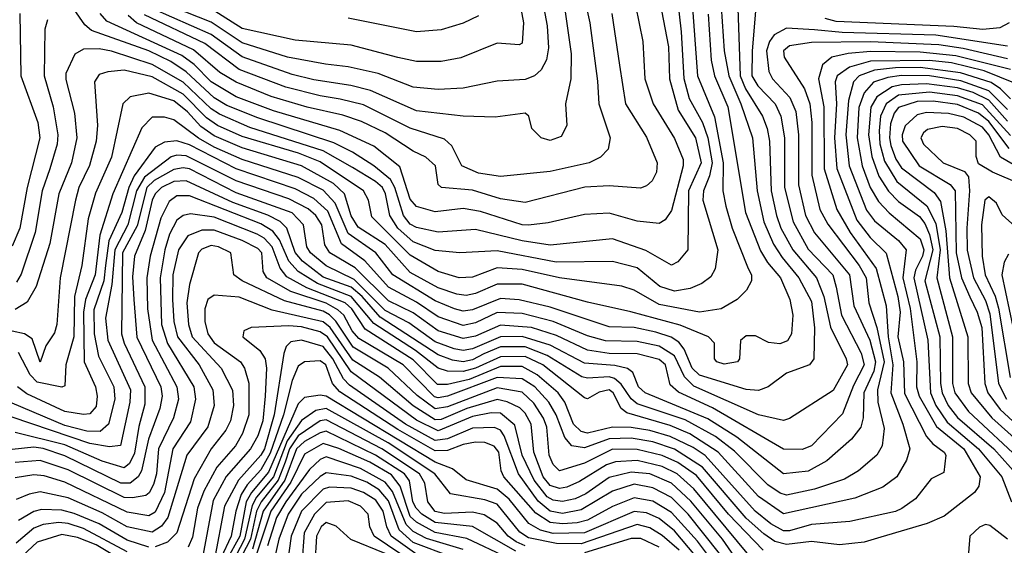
# Model space of a CAD drawing. Extents: x 501367 to 657802, y 482273 to 547541.
# Tile 344 of 656: x 598559 to 601725, y 514115 to 515805. Entities that reach past the tile are written whole.
import ezdxf

# ---------------------------------------------------------------- set-up
doc = ezdxf.new("R2010")
doc.units = 0

msp = doc.modelspace()

# ---------------------------------------------------------------- linework, layer by layer
at = {"layer": '0CON20XD'}
for points in [[(600504.3, 516025), (600563, 515735), (600569.3, 515615), (600596.6, 515535), (600665, 515423.2), (600692.3, 515355), (600692.4, 515335), (600655, 515191.2), (600635, 515161.5), (600615, 515149.7), (600545, 515157.5), (600455, 515183.5), (600375, 515178.4), (600258.1, 515151.9), (600195, 515144.6), (600175, 515145.8), (600041.3, 515188.7), (599985, 515197.6), (599895, 515187.4), (599835, 515204.8), (599815, 515227.5), (599781.8, 515331.8), (599697.9, 515397.9), (599589.2, 515449.2), (599375, 515512.4), (599255, 515557.3), (599175, 515605.1), (599120.5, 515660.5), (599080.2, 515690.2), (598839.9, 515799.9), (598818.1, 515825)], [(600350.6, 515985), (600392.6, 515795), (600417.5, 515607.5), (600421, 515535), (600457.8, 515425), (600451.1, 515388.9), (600426.5, 515363.5), (600390, 515345), (600265, 515316.8), (600105, 515300.7), (600035, 515312), (599981.2, 515335), (599949.3, 515399.3), (599925, 515420.7), (599815, 515456.7), (599665, 515531.7), (599589.9, 515549.9), (599525, 515559.9), (599415, 515588), (599265, 515644.9), (599155, 515728.9), (598960.3, 515820.3)], [(600662.3, 515975), (600685.9, 515765.9), (600695, 515615.8), (600711.8, 515551.8), (600754.6, 515474.6), (600771.6, 515425), (600785.4, 515345), (600776.9, 515303.1), (600757.8, 515255), (600755.5, 515225), (600803.9, 515065), (600796, 515004), (600782.1, 514977.9), (600753.1, 514956.9), (600715, 514940.8), (600665, 514932.5), (600617.1, 514947.1), (600545, 515007), (600465, 515027.8), (600284.4, 515025.6), (600095, 515062.1), (599975, 515055.2), (599895, 515063.3), (599825, 515090.5), (599775, 515134.6), (599749.3, 515175), (599735.5, 515245), (599725.4, 515265), (599703, 515285), (599629.3, 515329.3), (599535, 515383.5), (599298.9, 515458.9), (599201.4, 515501.4), (599175, 515518.1), (599085, 515604), (598985, 515661.3), (598855, 515704.1), (598815, 515711.2), (598765, 515710), (598736.2, 515693.8), (598707.7, 515632.3), (598707.3, 515612.7), (598735.9, 515505), (598743, 515425), (598725.5, 515345), (598685.6, 515245.6), (598656, 515086)], [(600595.9, 515975), (600645, 515718), (600649, 515615), (600676.3, 515513.6), (600732, 515425), (600750, 515345), (600710.2, 515255), (600707.5, 515065), (600675, 515026.2), (600655, 515016.2), (600573.1, 515063.1), (600465, 515100.8), (600265, 515080.5), (600175, 515093.9), (600025, 515130.3), (599905, 515122.3), (599835, 515137.4), (599815, 515147.6), (599793.3, 515175), (599766, 515265), (599751.6, 515291.6), (599697.7, 515335), (599629.5, 515379.5), (599569.2, 515409.2), (599325, 515489.1), (599225, 515529.6), (599185, 515553.3), (599095, 515636.9), (599045, 515670.2), (598975, 515704.7), (598790.4, 515770.4), (598768.9, 515788.9), (598735, 515837.7)], [(600292.6, 515975), (600332.6, 515695), (600331.3, 515615), (600314.6, 515535), (600319.1, 515465), (600300.9, 515429.1), (600265, 515417.1), (600236, 515425), (600206, 515455), (600196, 515495), (600184.2, 515504.2), (600088.3, 515491.7), (599984.8, 515495.2), (599835, 515511.9), (599687.7, 515577.7), (599623.8, 515593.8), (599505, 515611.7), (599435, 515628.6), (599275, 515685.1), (599175, 515757.4), (598985, 515840.6)], [(600713.1, 515975), (600738.4, 515625), (600792.9, 515492.9), (600821.7, 515345), (600820.7, 515255), (600829.5, 515205), (600849.8, 515135), (600901.6, 515005), (600911.9, 514985), (600912.2, 514965), (600896.2, 514935), (600866.4, 514905), (600815, 514875.8), (600745.2, 514864.8), (600615, 514889.7), (600535, 514935.7), (600495, 514948.5), (600295, 514975.4), (600175, 515002.4), (600095, 515007.6), (600015, 514977.8), (599971.9, 514975), (599905, 514995.5), (599815, 515047.6), (599691.7, 515171.7), (599680.8, 515225), (599665.2, 515255), (599525, 515348.3)], [(600811.7, 515895), (600824.9, 515705), (600839.7, 515625), (600878.1, 515535), (600915.4, 515425), (600931.1, 515255), (600952, 515155), (600983.4, 515083.4), (601010.8, 515040.8), (601064.9, 514975), (601105, 514899.2), (601115.4, 514814.6), (601113.1, 514715), (601099.4, 514695), (601025, 514668.5), (600966.5, 514625), (600935, 514612.5), (600895, 514616), (600745, 514662.4), (600721.4, 514685), (600695.6, 514745.6), (600678.8, 514768.8), (600654.3, 514784.3), (600605, 514800.7), (600535, 514815.1), (600455, 514817.4), (600265, 514880.6), (600165, 514904.9), (600105, 514908.4), (600015, 514871.9), (599985, 514868.4), (599957.3, 514875), (599895, 514901.5), (599759, 514985), (599705, 515056), (599615, 515117.6), (599573.6, 515215), (599535, 515257.2), (599455, 515297.6), (599275, 515355.9), (599185, 515395.4), (599134.3, 515424.3), (599055, 515483.5), (599025, 515492), (598985, 515492.1), (598952.4, 515457.6), (598858.8, 515245), (598817.5, 515112.5), (598801.8, 514985), (598770.5, 514905), (598764.5, 514865), (598766.5, 514705), (598803.1, 514625), (598808.9, 514595), (598805, 514561.9), (598785, 514537.9), (598764.3, 514535.7), (598705, 514545.7), (598582.4, 514602.4), (598552.4, 514625)], [(600233.3, 515905), (600255.2, 515785.2), (600260, 515715), (600253.7, 515676.3), (600236, 515644), (600214.5, 515625), (600185, 515613), (600095, 515606.9), (599985.2, 515584.8), (599905, 515580.4), (599825, 515588), (599711.5, 515631.5), (599615, 515653.5), (599542.4, 515662.4), (599420.5, 515685), (599275, 515730.3), (599175, 515796.8), (599011.6, 515861.6)], [(600161.2, 515895), (600179.5, 515795), (600175, 515730), (600165, 515724.3), (600095, 515730), (599977.3, 515682.7), (599915, 515670.7), (599835, 515670.6), (599775, 515683.7), (599625, 515722.8), (599445, 515739.2), (599275, 515776.9), (599178.2, 515838.2)], [(600866.4, 515905), (600875.6, 515625), (600893, 515583), (600948.2, 515495), (600962.4, 515455), (600969.9, 515415), (600975.1, 515255), (600992.8, 515175), (601006.5, 515135), (601045.1, 515065), (601121.8, 514975), (601144.6, 514914.6), (601166.4, 514816.4), (601217.2, 514715), (601220.8, 514695), (601175, 514613.5), (601035, 514523.3), (601015, 514516.5), (600935, 514535.2), (600727.2, 514627.2), (600697.2, 514657.2), (600664.5, 514724.5), (600615, 514755.7), (600545, 514770.8), (600442.6, 514772.6), (600385, 514788.6), (600274.9, 514834.9), (600175, 514860.3), (600095, 514863.2), (600025, 514830), (599985, 514822)], [(600929, 515885), (600914, 515705), (600913.6, 515625), (600932.8, 515592.8), (600988.3, 515535), (601006.5, 515495), (601018.7, 515425), (601018.3, 515265), (601046.3, 515155), (601095, 515067.8), (601173.9, 514985), (601184.6, 514945.4), (601201.3, 514855), (601265, 514733.2), (601274.9, 514695), (601240.6, 514629.4), (601205, 514538.2), (601105, 514434.7), (601075, 514423.4), (601015, 514424.8), (600787.1, 514557.2), (600677.4, 514607.4), (600651, 514631), (600635.8, 514695), (600615, 514712.8), (600545, 514730.5), (600455, 514731.7), (600385, 514742.2), (600285, 514790.2), (600205, 514816)], [(598559.8, 515825), (598562.6, 515625), (598617.5, 515475), (598624.2, 515425), (598583.7, 515265), (598559.5, 515135), (598535, 515076.9)], [(600772.7, 515822.7), (600782.3, 515675), (600793.7, 515625), (600836.7, 515525), (600893.4, 515185), (600941.7, 515061.7), (600964, 515024), (601005.2, 514975), (601035.6, 514905.6), (601045.2, 514854.8), (601041.2, 514795), (601027.9, 514772.1), (601003.3, 514763.3), (600967, 514767), (600925, 514789.1), (600895, 514788.8), (600876.6, 514773.4), (600874.2, 514715), (600867.5, 514705), (600825, 514697.2), (600800.6, 514705), (600792.9, 514715), (600792.9, 514765), (600774.3, 514785), (600682.7, 514822.7), (600524.5, 514865.5), (600385, 514896.4), (600175, 514954.9), (600095, 514955.1), (600025, 514924.9), (599995, 514918.8), (599965, 514922.2), (599905, 514943.2), (599815, 514992.8), (599735, 515082.1), (599647.9, 515137.9), (599625, 515174.7), (599603.8, 515245), (599568.8, 515278.8), (599465, 515334.9), (599275, 515393.3), (599185, 515431.4), (599141.6, 515461.6), (599098.9, 515508.9), (599055, 515543.9), (598975, 515568.9), (598915, 515557.1), (598891, 515535), (598855, 515363.5), (598803.2, 515246.8), (598779.6, 515165), (598759.3, 515015), (598735.4, 514914.6), (598733.4, 514785), (598707.2, 514695), (598705, 514628), (598695, 514623.2), (598615, 514639.8), (598593.5, 514663.5), (598555.4, 514735.4)], [(600462.9, 515825), (600488.3, 515658.3), (600507.5, 515535), (600575, 515427.3), (600608.8, 515345), (600606.8, 515315), (600593.1, 515286.9), (600575, 515271.1), (600555, 515263.9), (600455, 515271.2), (600376.1, 515266.1), (600185, 515216.9), (600105, 515229.5), (600015, 515256.7), (599915.4, 515265.4), (599904.5, 515275), (599896.3, 515335), (599865, 515363.4), (599825, 515382.4), (599735, 515440.9), (599657.9, 515477.9), (599597.9, 515497.9), (599483.9, 515523.9), (599367.6, 515557.6), (599255, 515604), (599202.6, 515635), (599118.5, 515708.5), (598935, 515794.4), (598908.4, 515818.4)], [(598648.9, 515805), (598640.6, 515775), (598637.6, 515625), (598666.7, 515525), (598682, 515435), (598679.3, 515405), (598656.4, 515325)], [(600035, 515817.2), (599985, 515793.6), (599915, 515772.5), (599835, 515765.8), (599615, 515809.5)], [(601741.3, 515795), (601711.3, 515778.6), (601656.7, 515773.3), (601562.9, 515782.9), (601185, 515798.8), (601149.1, 515809.1)], [(601735, 515719.6), (601505, 515755.4), (601203.7, 515763.7), (601115, 515772.4), (601025, 515777.2), (600985, 515756), (600970.1, 515735), (600961, 515705), (600968.2, 515638.2), (600980, 515615), (601036.1, 515555), (601055, 515509.5), (601063.8, 515435), (601064, 515274), (601086.1, 515175), (601115, 515119.4), (601227.7, 514985), (601241.1, 514885), (601292.5, 514775), (601311.5, 514705), (601305.2, 514674.8), (601273.8, 514605), (601271, 514525), (601264.3, 514495), (601233.7, 514456.3), (601155, 514387), (601095, 514353.2), (601015, 514345.2), (600865, 514463.4), (600772.3, 514522.3), (600570.2, 514605), (600549.5, 514625), (600530.3, 514670.3), (600513.4, 514683.4), (600472.9, 514692.9), (600375, 514700.6), (600265, 514758.8), (600175, 514786.3), (600105, 514785.3), (600015, 514747.1), (599985, 514741.8), (599956.6, 514746.6), (599895, 514769.8), (599810.3, 514830.3), (599735, 514870.6), (599702.4, 514902.4), (599635, 514969.9), (599545, 515013.3), (599494, 515055), (599482.3, 515075), (599472.2, 515145), (599435, 515183.6), (599255, 515248.7), (599105, 515325.3), (599085, 515328.8), (599055, 515323.9), (598991.7, 515288.3), (598967.9, 515265), (598937.2, 515142.8), (598890.3, 515055), (598886.5, 514795), (598895.4, 514765), (598961.9, 514625), (598961.4, 514568.6), (598942.3, 514497.7), (598928.4, 514411.6), (598912, 514378), (598895, 514364.5), (598825, 514385.6), (598705, 514438.2), (598545, 514477.9)], [(601735, 515679.4), (601592.8, 515712.8), (601515, 515724.3), (601295, 515733.5), (601105, 515731.2), (601035, 515720.4), (601015.6, 515704.4), (601016.9, 515685), (601082.3, 515582.3), (601100, 515535), (601106.7, 515475), (601106.4, 515305), (601132.1, 515195), (601157.3, 515147.3), (601258.2, 515015), (601281.1, 514975), (601289.7, 514895), (601315.4, 514815.3), (601339.3, 514705), (601317.7, 514615), (601318.5, 514575), (601339, 514491), (601332.1, 514435), (601315, 514405.3), (601256.9, 514355), (601211.6, 514328.4), (601114.6, 514295.4), (601025, 514276.2), (601005, 514282.6), (600965, 514309.2), (600858.2, 514418.2), (600797, 514465), (600698.7, 514518.7), (600545, 514570), (600525, 514586.7), (600493.7, 514633.7), (600471.6, 514651.6), (600455, 514657), (600385, 514652.7), (600367, 514657), (600255.3, 514725.3), (600185, 514753.1), (600105, 514753.1), (600051.3, 514731.3), (600015, 514711.9), (599985, 514705.6), (599950.7, 514710.7), (599905, 514727.2), (599718.4, 514848.4), (599660.8, 514915), (599625.3, 514944.8), (599535, 514977.3), (599468.9, 515028.9), (599445, 515056.3), (599418.5, 515135), (599396.6, 515156.6), (599357, 515177), (599245, 515217.7), (599095, 515287.1), (599055, 515284.5), (599015.2, 515265), (598995, 515245.5), (598985.1, 515225), (598963, 515127), (598928.5, 515045), (598922.1, 514977.9), (598926.4, 514905), (598935.5, 514784.5), (599013.6, 514625), (599017.5, 514595), (599010.4, 514555), (598973.7, 514456.3), (598951.5, 514355), (598940.7, 514335), (598914.5, 514315.5), (598885, 514314.7), (598705, 514403.3), (598635, 514426.6), (598605, 514430.5), (598535, 514422.9)], [(601745, 515645.2), (601569, 515689), (601455, 515700.5), (601295, 515702.6), (601223.2, 515696.8), (601171.2, 515685), (601140.5, 515659.5), (601128.2, 515615), (601144.9, 515524.9), (601146.3, 515325), (601186.6, 515195), (601229.3, 515120.7), (601313.1, 515005), (601345.3, 514885.3), (601351.4, 514785), (601367.2, 514695), (601360.3, 514605), (601398.8, 514505), (601421.1, 514425), (601411.2, 514388.8), (601379.7, 514335), (601335, 514302.3), (601245, 514266.7), (601015, 514216), (600935, 514271.8), (600804.9, 514415), (600714.2, 514474.2), (600650.8, 514500.8), (600511.2, 514541.2), (600493.3, 514555), (600467.1, 514605), (600455, 514615.1), (600422.1, 514607.9), (600385, 514586.2), (600375, 514589.6), (600241.2, 514695), (600185, 514722), (600105, 514721.7), (600025, 514684.3), (599985, 514673.9), (599935.1, 514675.1), (599905, 514684.9), (599832, 514742), (599698.5, 514828.5), (599625, 514915.2), (599516.9, 514956.9), (599455.1, 514995.1), (599425, 515028.9), (599395, 515097.2), (599373.7, 515125), (599335, 515148.7), (599105, 515238.8), (599065, 515239), (599039.9, 515220.1), (599013.3, 515166.7), (598978.8, 515045), (598968.5, 514975), (598970.7, 514875), (598984.9, 514775), (599064.9, 514625), (599069.9, 514585), (599054.3, 514525), (599005.8, 514425), (598998.9, 514345), (598989.6, 514310.4), (598976, 514284), (598965, 514275.6), (598922.5, 514267.5), (598895, 514268.9), (598715, 514357.8)], [(601817.5, 515577.5), (601660.5, 515640.5), (601555.8, 515665.8), (601485, 515673.7), (601295, 515671.1), (601227.2, 515652.8), (601187.5, 515625), (601181.8, 515605), (601185.3, 515535), (601178.8, 515425), (601186.7, 515326.7), (601250.8, 515160.8), (601294, 515105), (601344.9, 515054.9), (601383.2, 514915), (601390.9, 514865), (601383.4, 514785), (601401.4, 514705), (601403.8, 514603.8), (601474.7, 514464.7), (601495, 514441), (601532.1, 514415), (601536.7, 514405), (601530.5, 514349.5), (601490.5, 514329.5), (601439.2, 514265), (601396.2, 514233.8), (601375, 514224.1), (601228.5, 514191.5), (601105, 514182.4), (601035, 514161.5), (601015, 514161.6), (600975, 514184.6), (600924.6, 514225), (600763.6, 514403.6), (600725, 514430), (600650.8, 514465), (600585, 514484.6), (600525, 514494), (600465, 514495.6), (600385, 514476.2), (600365, 514480.8), (600340.1, 514505), (600312.3, 514575), (600290.3, 514605), (600223.6, 514663.6), (600175, 514690.6), (600105, 514689.6), (600005, 514648.8), (599935, 514632.6), (599902.5, 514632.5), (599825, 514711.5), (599670.2, 514810.2), (599627.5, 514875), (599606, 514895), (599482.8, 514942.8), (599418.2, 514978.2), (599396.6, 515006.6), (599371.1, 515075), (599345, 515103.1), (599323.4, 515115), (599185, 515170.4), (599108.7, 515181.3), (599085, 515175.2), (599065, 515160.2), (599041, 515115), (599025.5, 515065), (599010.5, 514975), (599015.7, 514825), (599034.1, 514764.1), (599119.1, 514625), (599125.1, 514585), (599108.1, 514511.9), (599052, 514425), (599024.9, 514285), (598995, 514222.1), (598975, 514209.6), (598905, 514221.9), (598705, 514318.1), (598638.5, 514338.5), (598605, 514342.2), (598545, 514331.7)], [(599525, 515348.3), (599455.5, 515375.5), (599275, 515430), (599195, 515464.5), (599159.5, 515489.5), (599085, 515565.7), (598985, 515621.7), (598895, 515642.7), (598842.6, 515637.4), (598815, 515628.4), (598800.3, 515605), (598809.3, 515465), (598805.2, 515415), (598784, 515336), (598749.4, 515265), (598738.3, 515225), (598689.8, 514975), (598679.1, 514825), (598671.4, 514798.6), (598643.1, 514756.9), (598625, 514704.1), (598599, 514779), (598575.2, 514795.2), (598535, 514803.9)], [(601745, 515550.7), (601713, 515583), (601682.8, 515602.8), (601584.3, 515634.3), (601455, 515651.3), (601375, 515650.4), (601307.8, 515642.2), (601258.3, 515625), (601240, 515605), (601224.6, 515545.4), (601215.4, 515434.6), (601226.4, 515335), (601282.6, 515192.6), (601308.3, 515158.3), (601384.8, 515095), (601410.2, 515065), (601399.4, 514975), (601423, 514877), (601444.5, 514705), (601443.3, 514625), (601451.6, 514595), (601506.9, 514496.9), (601595.6, 514425), (601648.1, 514335), (601643.6, 514305), (601629.1, 514285), (601531.4, 514208.6), (601476.9, 514185), (601328.1, 514141.9), (601274.8, 514125.2), (601195, 514116.5), (601105, 514127.1), (601025, 514117.4), (600987.8, 514127.8), (600951.7, 514151.7), (600895, 514203.1), (600755, 514366.4), (600665, 514424), (600595, 514447.6), (600525, 514459.7), (600455, 514457.8), (600375, 514428.4), (600334.9, 514434.9), (600311.8, 514461.8), (600284, 514535), (600260.8, 514575), (600215.7, 514625), (600175, 514650.8), (600095, 514655.1), (599935, 514594.9), (599905, 514589.1), (599893, 514593), (599792.6, 514695), (599649.6, 514779.6), (599628.2, 514805), (599601.4, 514855), (599582.6, 514872.6), (599545, 514893.9), (599431.1, 514931.1), (599354, 514975), (599342.5, 514995), (599337.7, 515055), (599325, 515069.3), (599274.7, 515095), (599185, 515128), (599145, 515128.4), (599100.3, 515109.7), (599069.5, 515065), (599051.8, 514985), (599050.3, 514905), (599054.7, 514834.7), (599066.7, 514785), (599136.6, 514695), (599180.4, 514615), (599184.2, 514565), (599164.1, 514495.9), (599097.2, 514405), (599035.7, 514204.3), (599015, 514176.5), (598985, 514157.4), (598905, 514175.1), (598825, 514219.3), (598715, 514267.8), (598625, 514286.8), (598590.1, 514279.9), (598547.9, 514262.1)], [(601735, 515515.9), (601675, 515576.4), (601585, 515608.5), (601484.8, 515624.8), (601395, 515625.8), (601350.7, 515619.3), (601305, 515603.7), (601275, 515570.2), (601257.8, 515522.2), (601252.6, 515425), (601267.8, 515335), (601293.8, 515265), (601320.9, 515220.9), (601354.6, 515184.6), (601455, 515100.9), (601466.8, 515065), (601462.4, 515045), (601439.7, 515000.3), (601434.1, 514975), (601479.3, 514775), (601487.9, 514605), (601504.9, 514565), (601541.1, 514511.1), (601642, 514425), (601717.2, 514335), (601748.8, 514255)], [(601735, 515479.1), (601675, 515546.6), (601625, 515570.5), (601574.5, 515585.5), (601475, 515599.3), (601395, 515596), (601365, 515588.7), (601315, 515556.7), (601295.9, 515524.1), (601288.6, 515435), (601299.5, 515365), (601321.7, 515301.7), (601353.3, 515253.3), (601385, 515220), (601452.4, 515172.4), (601470, 515150), (601485, 515114.8), (601495.3, 515065), (601470.2, 514965), (601517.7, 514785), (601520, 514635), (601525.3, 514605), (601544.5, 514565), (601575, 514525.9), (601691.8, 514425), (601772.4, 514335)], [(601745, 515432.2), (601655, 515531), (601575, 515559.9), (601485, 515571.6), (601385, 515562.4), (601345.2, 515534.8), (601327.6, 515495), (601322.6, 515447.4), (601325.5, 515405.5), (601340.5, 515350.5), (601379.6, 515285), (601476.4, 515206.4), (601505, 515150), (601519.2, 515065), (601508.6, 514975), (601558.4, 514785), (601559.1, 514635), (601566, 514605), (601610, 514545), (601785, 514382.4)], [(601740.8, 515390.8), (601675, 515477.8), (601642.8, 515505), (601575, 515532.2), (601496.8, 515543.2), (601445, 515541.8), (601385, 515522.2), (601370.7, 515505), (601359.3, 515470.7), (601355.8, 515425), (601360.7, 515400.7), (601376.7, 515356.7), (601395, 515328.7), (601499.5, 515249.5), (601520.5, 515220.5), (601536.7, 515126.7), (601549.2, 514975), (601608, 514785), (601608.6, 514635), (601618.3, 514605), (601685.3, 514525.3), (601808, 514415)], [(601815, 515304.6), (601713.1, 515363.1), (601675, 515434.9), (601655, 515459.9), (601595, 515491.1), (601546.3, 515503.7), (601475, 515506.4), (601445, 515498.6), (601406.3, 515463.7), (601396.7, 515435), (601398.4, 515415), (601451.8, 515335), (601551.2, 515275), (601566.8, 515255), (601570.7, 515055), (601587.8, 514975), (601614.2, 514914.2), (601637.6, 514865), (601652.6, 514815), (601662.9, 514635), (601672.3, 514605), (601711.9, 514551.9), (601860.8, 514415)], [(601775, 515277.4), (601687.3, 515315), (601641.9, 515341.9), (601634.6, 515365), (601634.3, 515415), (601614.2, 515435), (601575, 515455.6), (601525, 515461.9), (601478.4, 515451.6), (601465, 515441.6), (601456.9, 515425), (601465, 515404.3), (601528.8, 515345), (601596.9, 515316.9), (601609.9, 515299.9), (601613.6, 515255), (601604.7, 515135.3), (601605.9, 515064.1), (601626.5, 514975), (601665, 514902.3), (601679.1, 514859.1), (601706.2, 514635), (601732.1, 514585)], [(599985, 514822), (599905, 514849.7), (599835, 514896.9), (599745, 514945.4), (599669.3, 515029.3), (599594.6, 515084.6), (599549.8, 515189.8), (599505, 515229.9), (599445, 515261.1), (599255, 515325.7), (599105, 515403), (599065, 515415.6), (599025, 515411.2), (598995, 515395.2), (598927.1, 515302.8), (598909.8, 515265), (598888.2, 515185), (598846, 515094), (598835.3, 515015.3), (598829.6, 514965), (598798.1, 514871.9), (598798.3, 514795), (598813, 514723), (598861.6, 514625), (598864.9, 514585), (598845.4, 514505), (598818.3, 514481.7), (598775, 514481.9), (598705, 514500.4), (598535, 514571.9)], [(600205, 514816), (600105, 514823.5), (600025, 514787.9), (599985, 514779.9), (599905.2, 514805), (599825, 514862.2), (599745, 514901.3), (599637.5, 515007.5), (599556.6, 515055), (599540.8, 515080.8), (599531.3, 515145), (599511.5, 515175), (599486.5, 515196.5), (599425, 515229.2), (599255, 515286.7), (599095, 515367.8), (599065, 515369.8), (599046.3, 515363.7), (598961, 515299), (598935.2, 515255), (598907.5, 515145), (598865.2, 515065), (598855.9, 514954.1), (598835.1, 514845.1), (598842.6, 514775), (598915.4, 514615), (598913.1, 514575), (598883.4, 514436.6), (598848, 514432), (598785, 514443), (598535, 514527)], [(598656.4, 515325), (598631.2, 515255), (598609.3, 515120.7), (598563.6, 514986.4), (598549, 514961)], [(601759.9, 515139.9), (601718, 515178), (601700, 515215), (601675.4, 515235.4), (601662.8, 515225), (601652.3, 515145), (601653.7, 515045), (601663.8, 514985), (601696, 514916), (601707.1, 514877.1), (601744.6, 514654.6)], [(598656, 515086), (598612.5, 514947.5), (598583.1, 514896.9), (598545, 514873)], [(600950, 514100), (600838, 514215), (600735, 514340.2), (600675, 514381.9), (600625, 514404), (600545, 514423.8), (600465, 514423.9), (600375, 514379.3), (600294.8, 514354.8), (600275, 514374.6), (600261.3, 514405), (600254.2, 514495), (600244, 514524), (600212.5, 514572.5), (600175, 514607.1), (600095, 514621.5), (599935, 514560.5), (599895, 514554), (599837, 514597), (599744.5, 514685), (599631.8, 514751.8), (599575.7, 514835.7), (599555, 514856.7), (599535, 514867.5), (599411.3, 514901.3), (599274.7, 514965), (599247.5, 514985), (599238.5, 515055), (599198.9, 515075), (599175, 515079.6), (599145, 515067.1), (599133.9, 515055), (599105, 514954.2), (599096.5, 514895), (599102.4, 514825), (599114.4, 514785), (599207.1, 514685), (599243.7, 514613.7), (599246.6, 514565), (599237, 514515), (599221.9, 514485), (599174.7, 514425.3), (599120.7, 514329.3), (599064.2, 514155), (599035, 514125.5), (598995, 514109.9)], [(601739, 515051), (601724.9, 515025.1), (601717.6, 514985), (601752.7, 514817.3)], [(600167, 514557), (600126.9, 514576.9), (600095, 514583.5), (599997, 514555), (599915, 514519.4), (599895, 514518.5), (599825, 514563.4), (599715.8, 514655.8), (599631, 514711), (599557.3, 514815), (599535, 514833.9), (599371.5, 514871.5), (599265, 514912.9), (599185, 514919.4), (599164.8, 514905), (599154.8, 514875), (599154.3, 514835), (599164, 514795), (599185, 514766.5), (599269.4, 514705), (599282.1, 514685), (599296.5, 514636.5), (599296.4, 514535), (599276.2, 514475), (599252.8, 514435), (599193.5, 514366.5), (599151, 514289), (599131.4, 514235), (599115, 514141.8), (599100.8, 514109.1)], [(600867, 514065), (600818.9, 514135), (600716.9, 514256.9), (600655, 514315.6), (600585.4, 514345), (600525, 514350.1), (600455, 514333.2), (600379.5, 514280.5), (600345, 514264.9), (600305, 514256.1), (600275, 514260.7), (600255, 514271.1), (600214.1, 514325), (600175.1, 514405), (600151.4, 514501.4), (600105, 514539.8), (600075, 514540.8), (600015, 514528.9), (599905, 514483.8), (599835, 514517.9), (599625, 514672.6), (599548.8, 514785), (599525, 514801.9), (599465, 514817.5), (599425, 514820.7), (599304.1, 514815.9), (599280, 514805), (599276.7, 514785), (599331.5, 514741.5), (599348.1, 514715), (599352.7, 514685), (599348.4, 514595), (599340.6, 514515), (599325, 514467.4), (599301.9, 514425), (599223.4, 514336.6), (599181, 514259), (599145.3, 514064.7)], [(600809.3, 514089.3), (600708.4, 514215), (600655, 514269.5), (600595, 514300.6), (600535, 514311.8), (600465, 514288.9), (600365, 514228.9), (600305, 514218.1), (600265, 514225.5), (600226.8, 514256.8), (600163, 514345), (600117.4, 514467.4), (600105, 514485.2), (600085.6, 514494.4), (600015, 514492.1), (599935, 514457.1), (599895, 514452.6), (599799.9, 514505), (599620.2, 514630.2), (599601, 514651), (599565.7, 514715), (599535, 514754.6), (599465, 514775.1), (599430.7, 514769.3), (599416.1, 514753.9), (599408.2, 514731.8), (599378, 514535), (599346, 514425), (599334.7, 514405), (599262.7, 514325), (599218.4, 514241.6), (599184.2, 514065.8)], [(600352.2, 514187.8), (600305, 514183.9), (600265, 514188.8), (600218.6, 514218.6), (600116.4, 514335), (600107.6, 514355), (600099.7, 514415), (600085, 514434.1), (600055.3, 514445.3), (600025, 514447.3), (599985, 514439.4), (599935, 514419.7), (599895, 514418.9), (599775, 514487.8), (599589, 514609), (599565.6, 514635), (599543.6, 514695), (599525, 514708.3), (599475, 514705.2), (599455, 514691.6), (599435.1, 514644.9), (599407.7, 514535), (599365, 514411), (599335, 514357.5), (599290.4, 514309.6), (599271.7, 514278.3), (599254.4, 514225), (599239.1, 514145), (599206.3, 514073.7)], [(600755.1, 514055), (600665, 514161.4), (600615, 514201.2), (600575, 514220.2), (600535, 514223.8), (600375, 514155.1), (600275, 514153.1), (600233.7, 514163.7), (600196.2, 514185), (600133.5, 514263.5), (600095, 514296.2), (599995, 514326.3), (599951.2, 514361.2), (599895, 514382.7), (599545, 514594.4), (599525, 514598.4), (599475, 514590), (599455, 514570.5), (599359.5, 514350.5), (599304.6, 514285.4), (599287.7, 514255), (599266.7, 514145), (599223.4, 514065)], [(600935, 514046.3), (600727.3, 514297.3), (600673.7, 514345), (600625, 514368.9), (600545, 514387.7), (600475, 514383.6), (600446.3, 514373.7), (600359.7, 514320.3), (600318.1, 514301.9), (600295, 514298.3), (600265, 514307.8), (600242.2, 514335), (600212.1, 514415), (600204.1, 514505), (600185, 514540.6), (600167, 514557)], [(600679.4, 514099.4), (600625, 514147.3), (600585, 514171.6), (600545, 514181.9), (600365, 514120.3), (600285, 514121.5), (600195, 514139.6), (600167.2, 514157.2), (600095, 514247.4), (600055, 514262), (599945, 514280.5), (599894.3, 514345), (599744.3, 514444.4), (599545, 514555.1), (599511.4, 514548.6), (599465, 514516.2), (599419.2, 514450.7), (599375, 514335.1), (599320.4, 514269.6), (599306.4, 514243.6), (599282.6, 514135), (599239.9, 514055)], [(600185, 514113.7), (600156.1, 514126.1), (600130.1, 514145), (600095, 514186.5), (600052.8, 514212.8), (600015, 514221.7), (599925, 514217.9), (599895, 514224.2), (599871.3, 514255), (599861.7, 514315), (599844.4, 514345), (599723.5, 514425), (599545, 514519.1), (599525, 514515.1), (599455, 514467.2), (599427.1, 514425), (599413.1, 514383.1), (599390.7, 514325), (599335.3, 514255), (599320.5, 514225), (599301.1, 514135), (599259.6, 514055)], [(600155, 514096.7), (600015.4, 514175.4), (599895, 514188.5), (599852.7, 514215), (599833.8, 514235), (599823.9, 514255), (599812.5, 514322.5), (599797, 514345), (599703.4, 514405), (599545, 514481.9), (599525, 514477.3), (599475, 514449.2), (599449.9, 514425), (599411.6, 514325), (599342.1, 514225), (599307.4, 514102.6)], [(600129, 514075), (599997, 514137), (599895, 514156.7), (599835, 514189.4), (599815, 514207.6), (599782.2, 514305), (599755, 514341.4), (599685, 514382.3), (599585, 514426.9), (599535, 514443.1), (599475, 514408.4), (599431.2, 514318.8), (599367.1, 514225), (599310.3, 514055)], [(599985, 514101.6), (599867.1, 514137.1), (599825, 514159.5), (599802, 514182), (599758.2, 514288.2), (599735, 514318), (599655, 514362.6), (599545, 514399.5), (599525, 514391.4), (599491.4, 514358.6), (599414.9, 514255), (599385.2, 514205), (599356.5, 514113.5)], [(598715, 514357.8), (598625, 514388.4), (598545, 514381.4)], [(600075, 514029.8), (599825, 514124.4), (599779.6, 514165), (599745, 514258.7), (599715, 514293.9), (599675, 514317.8), (599625, 514337.5), (599545, 514347.9), (599525, 514336.4), (599465, 514279.8), (599422.5, 514215), (599392.5, 514135), (599374.7, 514055)], [(599836.1, 514086.1), (599754, 514145), (599740, 514175), (599728, 514225), (599705, 514260.6), (599665, 514284.9), (599625, 514299.4), (599555, 514302.1), (599535, 514296), (599465, 514224.8), (599432.1, 514145), (599418.8, 514045)], [(599825, 514060), (599699.1, 514145), (599684.8, 514175), (599680, 514215), (599655, 514240.9), (599615, 514258.7), (599545, 514252.4), (599506.8, 514215), (599474.3, 514155), (599466.2, 514055)], [(600789.8, 514059.8), (600738.7, 514128.7), (600655, 514220.6), (600595, 514257.5), (600535, 514268.2), (600465, 514240.5), (600385, 514196.2), (600352.2, 514187.8)], [(598975, 514109.5), (598905, 514132.1), (598814.5, 514184.5), (598735, 514217.8), (598695, 514228.6), (598629.3, 514230.7), (598605, 514224.3), (598555, 514194.8)], [(598905, 514094.5), (598765, 514169.2), (598715, 514185.8), (598685, 514188.3), (598635, 514182.5), (598605, 514170.1), (598548.1, 514121.9)], [(599735, 514088.8), (599623.8, 514133.8), (599576.5, 514176.5), (599545, 514188.5), (599529, 514175), (599513.6, 514145), (599508.1, 514055)], [(601735, 514134.7), (601679.2, 514179.2), (601665, 514182), (601645, 514173.4), (601614.7, 514145), (601607.6, 514065)], [(598905, 514056.9), (598805, 514117.1), (598745, 514140.3), (598695, 514149.7), (598615, 514125.1), (598568.3, 514081.7)], [(600615, 514109.2), (600557, 514137), (600525, 514136.9), (600375, 514090.8)]]:
    msp.add_lwpolyline(points, dxfattribs=at)

doc.saveas('drawing.dxf')
